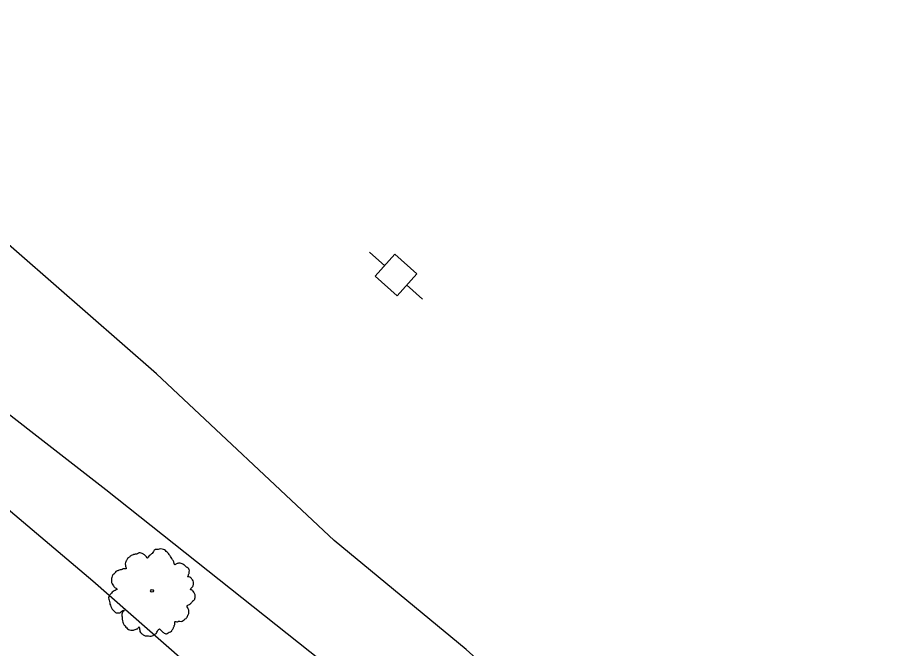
# Model space of a CAD drawing. Extents: x 2076109 to 2080761, y 592812 to 596750.
# Drawn here: x 2076678.1 to 2076824.7, y 596431.7 to 596538.4 of the extents above; entities that cross this region are included whole.
import ezdxf

# ---------------------------------------------------------------- set-up
doc = ezdxf.new("R2010")
doc.units = 0
for name, color, linetype in [('RD_EX_Fence_ChLk', 7, 'Continuous'), ('RD_EX_Road', 7, 'Continuous'), ('RD_EX_UT', 7, 'Continuous'), ('RD_EX_VEG', 7, 'Continuous')]:
    doc.layers.add(name, color=color, linetype=linetype)

msp = doc.modelspace()

# ---------------------------------------------------------------- linework, layer by layer
at = {"layer": 'RD_EX_Fence_ChLk'}
msp.add_lwpolyline([(2076421.67, 596703.84), (2076420.04, 596678.46), (2076435, 596664.99), (2076476.98, 596628.77), (2076494.9, 596613.54), (2076529.02, 596583.47), (2076547.46, 596566.35), (2076588.83, 596531.53), (2076656.07, 596472.58), (2076690.89, 596443.2), (2076724.42, 596413.81), (2076777.76, 596368.9), (2076804.64, 596345.73), (2076822.97, 596329.73)], dxfattribs=at)
msp.add_lwpolyline([(2076421.67, 596703.84), (2076420.04, 596678.46), (2076435, 596664.99), (2076476.98, 596628.77), (2076494.9, 596613.54), (2076529.02, 596583.47), (2076547.46, 596566.35), (2076588.83, 596531.53), (2076656.07, 596472.58), (2076690.89, 596443.2), (2076724.42, 596413.81), (2076777.76, 596368.9), (2076804.64, 596345.73), (2076822.97, 596329.73)], dxfattribs=at)
at = {"layer": 'RD_EX_Road'}
for points in [[(2076842.97, 596352.71), (2076832.37, 596362.19), (2076820.52, 596372), (2076794.64, 596393.55), (2076774.42, 596413.16), (2076753.99, 596431.61), (2076731.69, 596450.01), (2076701.65, 596478.13), (2076672.55, 596503.52), (2076646.56, 596525.28), (2076627.87, 596540.71), (2076592.82, 596570.89), (2076568.98, 596591.67), (2076548.54, 596609.33), (2076527.99, 596626.43), (2076515.1, 596637.29), (2076494.85, 596655.12), (2076477.27, 596670.31), (2076468.82, 596677.3), (2076461.99, 596669.18), (2076455.15, 596661.07)], [(2076842.97, 596352.71), (2076832.37, 596362.19), (2076820.52, 596372), (2076794.64, 596393.55), (2076774.42, 596413.16), (2076753.99, 596431.61), (2076731.69, 596450.01), (2076701.65, 596478.13), (2076672.55, 596503.52), (2076646.56, 596525.28), (2076627.87, 596540.71), (2076592.82, 596570.89), (2076568.98, 596591.67), (2076548.54, 596609.33), (2076527.99, 596626.43), (2076515.1, 596637.29), (2076494.85, 596655.12), (2076477.27, 596670.31), (2076468.82, 596677.3), (2076461.99, 596669.18), (2076455.15, 596661.07)], [(2076455.15, 596661.07), (2076476.63, 596642.92), (2076494.95, 596628.34), (2076515.98, 596609.91), (2076530.88, 596597.77), (2076547.6, 596583.48), (2076561.23, 596571.31), (2076579.89, 596554.59), (2076592.31, 596544.26), (2076607.07, 596531.52), (2076649.41, 596493.37), (2076665.89, 596479.72), (2076693.1, 596458.59), (2076737.13, 596423.64), (2076779.57, 596383.19), (2076807.07, 596359.79), (2076830.55, 596340.86)], [(2076455.15, 596661.07), (2076476.63, 596642.92), (2076494.95, 596628.34), (2076515.98, 596609.91), (2076530.88, 596597.77), (2076547.6, 596583.48), (2076561.23, 596571.31), (2076579.89, 596554.59), (2076592.31, 596544.26), (2076607.07, 596531.52), (2076649.41, 596493.37), (2076665.89, 596479.72), (2076693.1, 596458.59), (2076737.13, 596423.64), (2076779.57, 596383.19), (2076807.07, 596359.79), (2076830.55, 596340.86)]]:
    msp.add_lwpolyline(points, dxfattribs=at)
at = {"layer": 'RD_EX_UT'}
for p, q in [((2076737.63, 596498.74), (2076740.23, 596496.43)), ((2076737.63, 596498.74), (2076740.23, 596496.43)), ((2076741.9, 596498.37), (2076738.58, 596494.64)), ((2076741.9, 596498.37), (2076738.58, 596494.64)), ((2076745.64, 596495.05), (2076741.9, 596498.37)), ((2076745.64, 596495.05), (2076741.9, 596498.37)), ((2076738.58, 596494.64), (2076742.31, 596491.31)), ((2076738.58, 596494.64), (2076742.31, 596491.31)), ((2076742.31, 596491.31), (2076745.64, 596495.05)), ((2076742.31, 596491.31), (2076745.64, 596495.05)), ((2076743.88, 596493.18), (2076746.6, 596490.76)), ((2076743.88, 596493.18), (2076746.6, 596490.76))]:
    msp.add_line(p, q, dxfattribs=at)
at = {"layer": 'RD_EX_VEG'}
for centre, radius in [((2076700.9, 596441.5), 0.25), ((2076700.9, 596441.5), 0.25), ((2076700.88, 596441.5), 0.0001), ((2076700.88, 596441.5), 0.0001)]:
    msp.add_circle(centre, radius, dxfattribs=at)
for points in [[(2076707.2, 596444.91), (2076707.08, 596445.19), (2076706.83, 596445.42), (2076706.62, 596445.59), (2076706.45, 596445.75), (2076706.25, 596445.89), (2076705.95, 596446.07), (2076705.66, 596446.17), (2076705.38, 596446.15), (2076705.16, 596446.09), (2076704.9, 596445.99), (2076704.75, 596445.91), (2076704.66, 596446), (2076704.61, 596446.15), (2076704.55, 596446.4), (2076704.43, 596446.62), (2076704.31, 596446.84), (2076704.11, 596447.13), (2076703.94, 596447.43), (2076703.76, 596447.65), (2076703.56, 596447.91), (2076703.27, 596448.17), (2076702.99, 596448.41), (2076702.62, 596448.55), (2076702.08, 596448.54), (2076701.72, 596448.47), (2076701.43, 596448.48), (2076701.11, 596448.13), (2076700.89, 596447.8), (2076700.73, 596447.68), (2076700.4, 596447.41), (2076700.25, 596447.21), (2076700.14, 596447), (2076700.08, 596447.06), (2076699.85, 596447.36), (2076699.62, 596447.57), (2076699.21, 596447.83), (2076698.9, 596447.91), (2076698.57, 596447.84), (2076698.26, 596447.69), (2076698.03, 596447.68), (2076697.76, 596447.61), (2076697.68, 596447.59), (2076697.37, 596447.48), (2076697.03, 596447.17), (2076696.74, 596446.97), (2076696.6, 596446.76), (2076696.52, 596446.54), (2076696.39, 596446.26), (2076696.39, 596445.8), (2076696.47, 596445.47), (2076696.54, 596445.29), (2076696.02, 596445.19), (2076695.69, 596445.06), (2076695.28, 596444.98), (2076695.22, 596444.94), (2076694.78, 596444.75), (2076694.57, 596444.46), (2076694.28, 596444.21), (2076694.17, 596443.95), (2076694.05, 596443.56), (2076694.01, 596443.17), (2076694.15, 596442.67), (2076694.37, 596442.33), (2076694.8, 596441.92), (2076694.99, 596441.74), (2076694.83, 596441.67), (2076694.51, 596441.47), (2076694.14, 596441.26), (2076693.93, 596440.97), (2076693.74, 596440.75), (2076693.6, 596440.49), (2076693.56, 596440.1), (2076693.7, 596439.71), (2076693.77, 596439.27), (2076693.93, 596438.84), (2076694.15, 596438.39), (2076694.58, 596437.95), (2076694.82, 596437.77), (2076695.03, 596437.77), (2076695.45, 596437.78), (2076695.62, 596437.93), (2076696.16, 596438.21), (2076696.05, 596438.03), (2076695.83, 596437.71), (2076695.82, 596437.13), (2076695.86, 596436.69), (2076695.97, 596436.2), (2076696.05, 596435.91), (2076696.35, 596435.53), (2076696.6, 596435.24), (2076696.89, 596434.98), (2076697.28, 596434.85), (2076697.6, 596434.83), (2076697.87, 596434.92), (2076698.23, 596435.04), (2076698.41, 596435.09)], [(2076707.2, 596444.91), (2076707.08, 596445.19), (2076706.83, 596445.42), (2076706.62, 596445.59), (2076706.45, 596445.75), (2076706.25, 596445.89), (2076705.95, 596446.07), (2076705.66, 596446.17), (2076705.38, 596446.15), (2076705.16, 596446.09), (2076704.9, 596445.99), (2076704.75, 596445.91), (2076704.66, 596446), (2076704.61, 596446.15), (2076704.55, 596446.4), (2076704.43, 596446.62), (2076704.31, 596446.84), (2076704.11, 596447.13), (2076703.94, 596447.43), (2076703.76, 596447.65), (2076703.56, 596447.91), (2076703.27, 596448.17), (2076702.99, 596448.41), (2076702.62, 596448.55), (2076702.08, 596448.54), (2076701.72, 596448.47), (2076701.43, 596448.48), (2076701.11, 596448.13), (2076700.89, 596447.8), (2076700.73, 596447.68), (2076700.4, 596447.41), (2076700.25, 596447.21), (2076700.14, 596447), (2076700.08, 596447.06), (2076699.85, 596447.36), (2076699.62, 596447.57), (2076699.21, 596447.83), (2076698.9, 596447.91), (2076698.57, 596447.84), (2076698.26, 596447.69), (2076698.03, 596447.68), (2076697.76, 596447.61), (2076697.68, 596447.59), (2076697.37, 596447.48), (2076697.03, 596447.17), (2076696.74, 596446.97), (2076696.6, 596446.76), (2076696.52, 596446.54), (2076696.39, 596446.26), (2076696.39, 596445.8), (2076696.47, 596445.47), (2076696.54, 596445.29), (2076696.02, 596445.19), (2076695.69, 596445.06), (2076695.28, 596444.98), (2076695.22, 596444.94), (2076694.78, 596444.75), (2076694.57, 596444.46), (2076694.28, 596444.21), (2076694.17, 596443.95), (2076694.05, 596443.56), (2076694.01, 596443.17), (2076694.15, 596442.67), (2076694.37, 596442.33), (2076694.8, 596441.92), (2076694.99, 596441.74), (2076694.83, 596441.67), (2076694.51, 596441.47), (2076694.14, 596441.26), (2076693.93, 596440.97), (2076693.74, 596440.75), (2076693.6, 596440.49), (2076693.56, 596440.1), (2076693.7, 596439.71), (2076693.77, 596439.27), (2076693.93, 596438.84), (2076694.15, 596438.39), (2076694.58, 596437.95), (2076694.82, 596437.77), (2076695.03, 596437.77), (2076695.45, 596437.78), (2076695.62, 596437.93), (2076696.16, 596438.21), (2076696.05, 596438.03), (2076695.83, 596437.71), (2076695.82, 596437.13), (2076695.86, 596436.69), (2076695.97, 596436.2), (2076696.05, 596435.91), (2076696.35, 596435.53), (2076696.6, 596435.24), (2076696.89, 596434.98), (2076697.28, 596434.85), (2076697.6, 596434.83), (2076697.87, 596434.92), (2076698.23, 596435.04), (2076698.41, 596435.09)], [(2076698.41, 596435.09), (2076698.52, 596435.24), (2076698.72, 596435.4), (2076698.73, 596435.33), (2076698.77, 596435.15), (2076698.8, 596434.85), (2076698.85, 596434.62), (2076699.03, 596434.35), (2076699.25, 596434.16), (2076699.71, 596433.9), (2076700.26, 596433.89), (2076700.74, 596433.85), (2076701.06, 596433.95), (2076701.23, 596434.1), (2076701.66, 596434.37), (2076701.78, 596434.67), (2076701.86, 596434.77), (2076702.16, 596435.05), (2076702.24, 596435.01), (2076702.42, 596434.8), (2076702.71, 596434.53), (2076702.95, 596434.36), (2076703.22, 596434.25), (2076703.45, 596434.29), (2076703.79, 596434.51), (2076704.16, 596434.66), (2076704.25, 596434.8), (2076704.33, 596434.96), (2076704.47, 596435.13), (2076704.53, 596435.33), (2076704.61, 596435.49), (2076704.65, 596435.63), (2076704.72, 596435.81), (2076704.74, 596436.03), (2076704.71, 596436.18), (2076704.81, 596436.3), (2076705.06, 596436.27), (2076705.17, 596436.27), (2076705.38, 596436.36), (2076705.8, 596436.34), (2076706.17, 596436.49), (2076706.51, 596436.74), (2076706.73, 596436.92), (2076706.89, 596437.19), (2076707.01, 596437.48), (2076707.1, 596437.68), (2076707.13, 596437.89), (2076707.08, 596438.24), (2076707, 596438.48), (2076706.82, 596438.78), (2076706.77, 596438.98), (2076706.82, 596438.99), (2076706.96, 596439.06), (2076707.19, 596439.2), (2076707.55, 596439.48), (2076707.91, 596439.86), (2076707.93, 596439.87), (2076708.1, 596440.08), (2076708.16, 596440.37), (2076708.16, 596440.58), (2076708.18, 596440.81), (2076708.07, 596441.04), (2076707.93, 596441.3), (2076707.75, 596441.52), (2076707.56, 596441.64), (2076707.37, 596441.73), (2076707.46, 596441.87), (2076707.67, 596442.11), (2076707.78, 596442.22), (2076707.86, 596442.44), (2076707.92, 596442.73), (2076707.81, 596443.19), (2076707.43, 596443.69), (2076707.11, 596443.86), (2076706.89, 596443.9), (2076706.97, 596444.01), (2076707.05, 596444.28), (2076707.15, 596444.45), (2076707.17, 596444.67), (2076707.19, 596444.85), (2076707.18, 596444.96)], [(2076698.41, 596435.09), (2076698.52, 596435.24), (2076698.72, 596435.4), (2076698.73, 596435.33), (2076698.77, 596435.15), (2076698.8, 596434.85), (2076698.85, 596434.62), (2076699.03, 596434.35), (2076699.25, 596434.16), (2076699.71, 596433.9), (2076700.26, 596433.89), (2076700.74, 596433.85), (2076701.06, 596433.95), (2076701.23, 596434.1), (2076701.66, 596434.37), (2076701.78, 596434.67), (2076701.86, 596434.77), (2076702.16, 596435.05), (2076702.24, 596435.01), (2076702.42, 596434.8), (2076702.71, 596434.53), (2076702.95, 596434.36), (2076703.22, 596434.25), (2076703.45, 596434.29), (2076703.79, 596434.51), (2076704.16, 596434.66), (2076704.25, 596434.8), (2076704.33, 596434.96), (2076704.47, 596435.13), (2076704.53, 596435.33), (2076704.61, 596435.49), (2076704.65, 596435.63), (2076704.72, 596435.81), (2076704.74, 596436.03), (2076704.71, 596436.18), (2076704.81, 596436.3), (2076705.06, 596436.27), (2076705.17, 596436.27), (2076705.38, 596436.36), (2076705.8, 596436.34), (2076706.17, 596436.49), (2076706.51, 596436.74), (2076706.73, 596436.92), (2076706.89, 596437.19), (2076707.01, 596437.48), (2076707.1, 596437.68), (2076707.13, 596437.89), (2076707.08, 596438.24), (2076707, 596438.48), (2076706.82, 596438.78), (2076706.77, 596438.98), (2076706.82, 596438.99), (2076706.96, 596439.06), (2076707.19, 596439.2), (2076707.55, 596439.48), (2076707.91, 596439.86), (2076707.93, 596439.87), (2076708.1, 596440.08), (2076708.16, 596440.37), (2076708.16, 596440.58), (2076708.18, 596440.81), (2076708.07, 596441.04), (2076707.93, 596441.3), (2076707.75, 596441.52), (2076707.56, 596441.64), (2076707.37, 596441.73), (2076707.46, 596441.87), (2076707.67, 596442.11), (2076707.78, 596442.22), (2076707.86, 596442.44), (2076707.92, 596442.73), (2076707.81, 596443.19), (2076707.43, 596443.69), (2076707.11, 596443.86), (2076706.89, 596443.9), (2076706.97, 596444.01), (2076707.05, 596444.28), (2076707.15, 596444.45), (2076707.17, 596444.67), (2076707.19, 596444.85), (2076707.18, 596444.96)]]:
    msp.add_spline(points, degree=3, dxfattribs=at)

doc.saveas('drawing.dxf')
